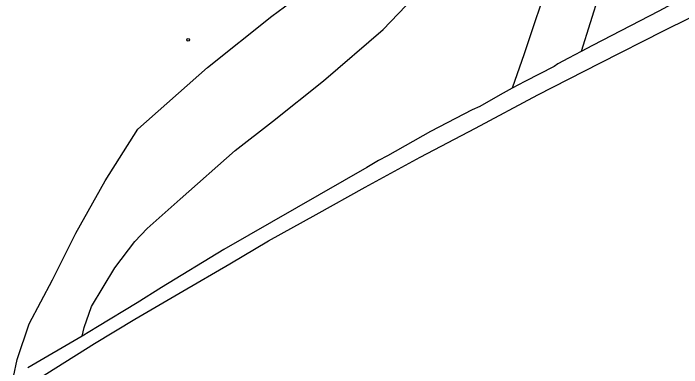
# Model space of a CAD drawing. Extents: x 368532 to 392481, y 10654822 to 10676899.
# Drawn here: x 390904.3 to 391083.4, y 10659022.5 to 10659117.4 of the extents above; entities that cross this region are included whole.
import ezdxf

# ---------------------------------------------------------------- set-up
doc = ezdxf.new("R2010")
doc.units = 0
for name, color, linetype in [('p_bridge deck', 7, 'Continuous'), ('p_dtm obscured area', 7, 'Continuous'), ('p_railroad rr control', 7, 'Continuous'), ('p_road dirt road', 7, 'Continuous'), ('p_structure unidentified', 7, 'Continuous')]:
    doc.layers.add(name, color=color, linetype=linetype)

msp = doc.modelspace()

# ---------------------------------------------------------------- linework, layer by layer
at = {"layer": 'p_bridge deck'}
msp.add_lwpolyline([(390907.77, 10659017.45), (390926.13, 10659028.95), (390936.92, 10659035.46), (390949.8, 10659042.98), (390962.33, 10659050.29), (390972.71, 10659056.41), (390985.49, 10659063.51), (390998.59, 10659070.8), (391013.39, 10659078.85), (391028.18, 10659086.62), (391044.89, 10659095.57), (391061.53, 10659104.01), (391078.73, 10659112.75), (391092.34, 10659119.46), (391099.71, 10659122.99), (391111.25, 10659128.15), (391126.9, 10659135.58), (391137.9, 10659140.48), (391154.91, 10659148.25), (391166.89, 10659153.45), (391178.18, 10659158.03)], dxfattribs=at)
at = {"layer": 'p_dtm obscured area'}
msp.add_lwpolyline([(391085.59, 10659122.07), (391079.66, 10659119.23), (391077.34, 10659117.91), (391059.55, 10659108.77), (391056.49, 10659107.18), (391053.09, 10659105.34), (391050.29, 10659103.82), (391049.29, 10659103.16), (391041.41, 10659099.1), (391037.99, 10659097.34), (391034.75, 10659095.5), (391029.37, 10659092.4), (391027.33, 10659091.55), (391016.17, 10659085.68), (391004.59, 10659079.21), (391002.18, 10659077.91), (390999.03, 10659076.06), (390980.18, 10659065.24), (390960.75, 10659054.15), (390944.04, 10659043.95), (390937.55, 10659039.84), (390926.93, 10659033.42), (390922.77, 10659030.9), (390908.19, 10659022.46)], dxfattribs=at)
at = {"layer": 'p_railroad rr control'}
for points in [[(391080.9, 10659295.77), (391080.41, 10659284.78), (391079.48, 10659275.34), (391077.14, 10659251.33), (391074.67, 10659235.16), (391071.72, 10659218.92), (391068.44, 10659203.4), (391066.14, 10659193.31), (391059.22, 10659164.92), (391051.37, 10659137.84), (391048.28, 10659127.64), (391041.26, 10659106.54), (391037.99, 10659097.34)], [(391094.41, 10659294.12), (391092.25, 10659275.62), (391088.74, 10659244.99), (391084.45, 10659218.29), (391080.83, 10659199.1), (391074.97, 10659171.46), (391071.85, 10659158.83), (391065.09, 10659135.44), (391061.3, 10659122.55), (391056.49, 10659107.18)]]:
    msp.add_lwpolyline(points, dxfattribs=at)
at = {"layer": 'p_road dirt road'}
for p, q in [((390973.59, 10659116.6), (390994.19, 10659131.83)), ((391003.45, 10659113.05), (391018.15, 10659128.58)), ((390956.38, 10659102.87), (390973.59, 10659116.6)), ((390987.49, 10659099.3), (391003.45, 10659113.05)), ((390937.69, 10659086.37), (390956.38, 10659102.87)), ((390973.79, 10659088.4), (390987.49, 10659099.3)), ((390963.78, 10659080.67), (390973.79, 10659088.4)), ((390928.95, 10659072.5), (390937.69, 10659086.37)), ((390949.02, 10659067.57), (390963.78, 10659080.67)), ((390921.06, 10659058.46), (390928.95, 10659072.5)), ((390940.2, 10659059.71), (390949.02, 10659067.57)), ((390936.94, 10659056.22), (390940.2, 10659059.71)), ((390914.84, 10659045.95), (390921.06, 10659058.46)), ((390931.5, 10659049.18), (390936.94, 10659056.22)), ((390925.32, 10659038.87), (390931.5, 10659049.18)), ((390908.54, 10659034.24), (390914.84, 10659045.95)), ((390923.32, 10659033.27), (390925.32, 10659038.87)), ((390905.34, 10659024.65), (390908.54, 10659034.24)), ((390922.77, 10659030.9), (390923.32, 10659033.27)), ((390904.35, 10659019.99), (390905.34, 10659024.65))]:
    msp.add_line(p, q, dxfattribs=at)
at = {"layer": 'p_structure unidentified'}
msp.add_circle((390951.18, 10659110.29), 0.375, dxfattribs=at)

doc.saveas('drawing.dxf')
